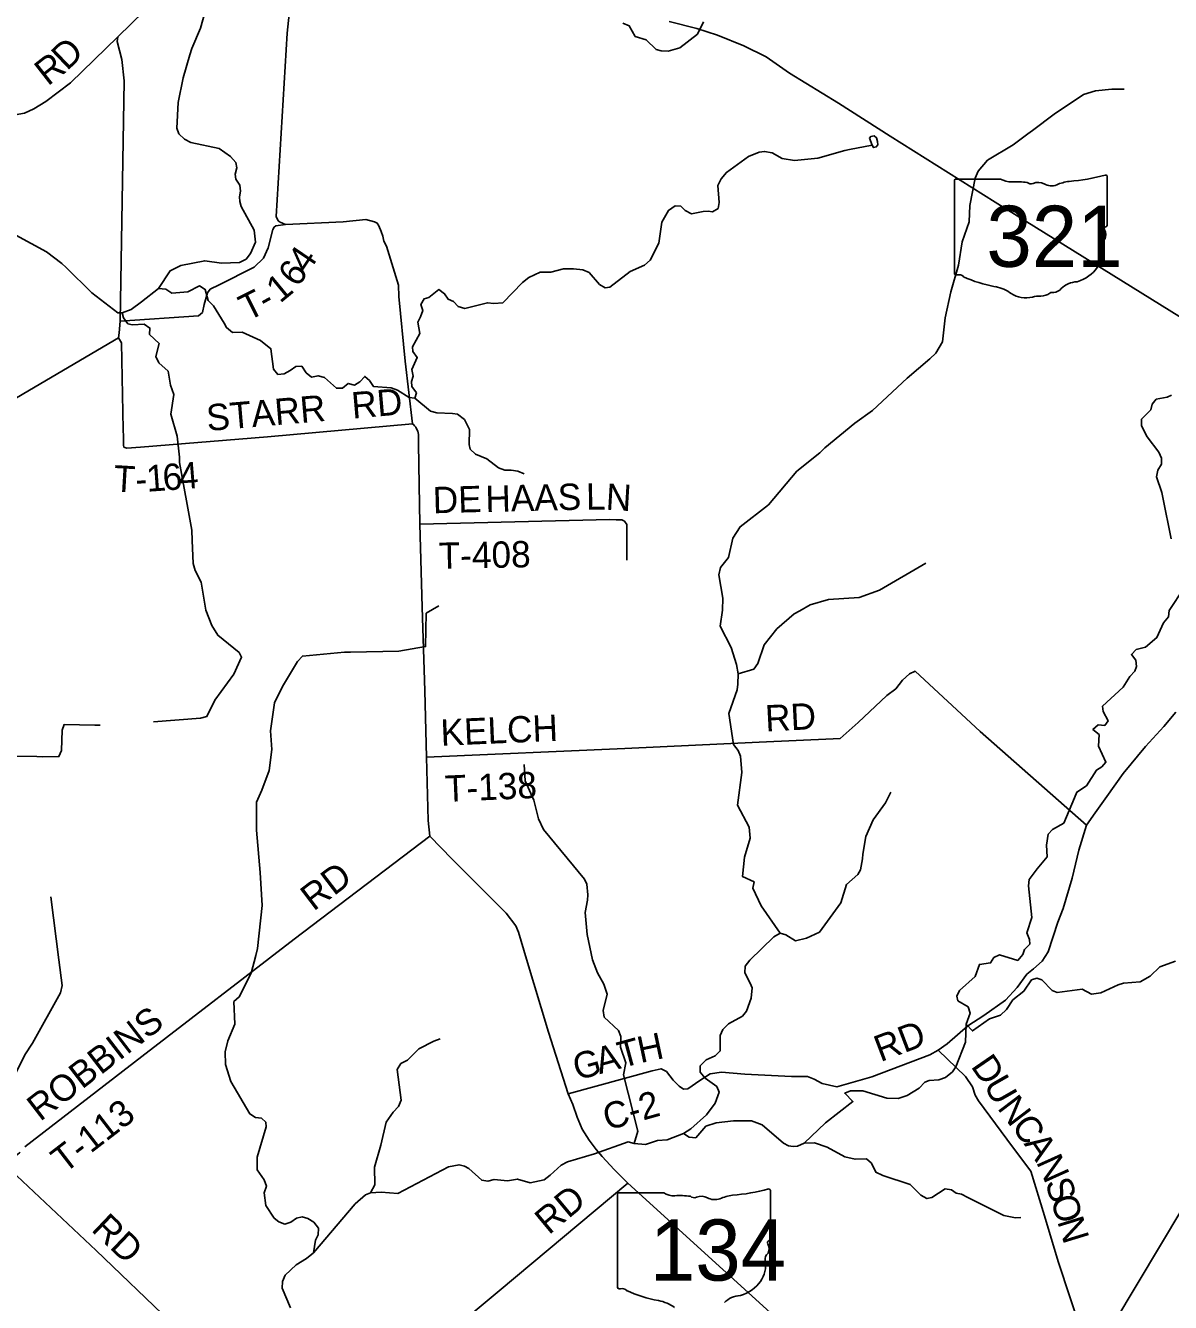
# Model space of a CAD drawing. Extents: x 1525783 to 1900577, y 218250 to 627376.
# Drawn here: x 1584144 to 1597187, y 379295 to 393837 of the extents above; entities that cross this region are included whole.
import ezdxf

# ---------------------------------------------------------------- set-up
doc = ezdxf.new("R2010")
doc.units = 0
for name, color, linetype in [('GM_X_County_Road', 7, 'Continuous'), ('GM_X_County_Road_Text', 7, 'Continuous'), ('GM_X_Minor_Lake', 7, 'Continuous'), ('GM_X_Minor_River', 7, 'Continuous'), ('GM_X_State_Location', 7, 'Continuous'), ('GM_X_State_Route', 7, 'Continuous'), ('GM_X_State_Shield', 7, 'Continuous'), ('GM_X_Township', 7, 'Continuous'), ('GM_X_Township_Road', 7, 'Continuous'), ('GM_X_Township_Road_Text', 7, 'Continuous')]:
    doc.layers.add(name, color=color, linetype=linetype)

msp = doc.modelspace()

# ---------------------------------------------------------------- linework, layer by layer
at = {"layer": 'GM_X_County_Road'}
for points in [[(1579705, 392782), (1580053, 392656), (1580416, 392540), (1580504, 392522), (1580575, 392507), (1580742, 392507), (1581015, 392530), (1581353, 392560), (1581566, 392561), (1581888, 392610), (1582515, 392663), (1583036, 392701), (1583537, 392757), (1583809, 392768), (1584027, 392820), (1584133, 392840), (1584238, 392890), (1584374, 392972), (1584658, 393183), (1585194, 393709), (1585804, 394305), (1586176, 394518), (1586854, 394984)], [(1579691, 378181), (1579529, 379725), (1579625, 381794), (1579689, 381894), (1581051, 384777), (1581718, 386187), (1582167, 387107), (1582537, 387876), (1582874, 388545), (1582975, 388745), (1583099, 388947), (1583197, 389083), (1583309, 389163), (1584126, 389645), (1585202, 390282), (1585209, 390339), (1585221, 390472), (1585268, 393206), (1585242, 393451), (1585188, 393657), (1585194, 393709)], [(1590325, 381670), (1591282, 381934), (1591385, 381956), (1591444, 381924), (1591521, 381827), (1591592, 381759), (1591639, 381726), (1591689, 381727), (1591825, 381823), (1591945, 381899), (1592071, 381918), (1592337, 381895), (1592871, 381868), (1593051, 381867), (1593127, 381837), (1593220, 381789), (1593386, 381752), (1593784, 381866), (1594446, 382116), (1594540, 382170), (1594642, 382240), (1594762, 382342), (1594879, 382444), (1595060, 382562), (1595309, 382738), (1595442, 382883), (1595552, 383035), (1595625, 383094), (1595725, 383182), (1595793, 383289), (1595903, 383627), (1595964, 383782), (1596066, 384129), (1596145, 384446), (1596231, 384732), (1596331, 384871), (1596462, 385059), (1596649, 385319), (1596901, 385627), (1597113, 385855), (1597248, 386017)]]:
    msp.add_lwpolyline(points, dxfattribs=at)
at = {"layer": 'GM_X_Minor_Lake'}
for points in [[(1593787, 392476), (1593805, 392448), (1593835, 392455), (1593855, 392477), (1593850, 392515), (1593837, 392559), (1593811, 392580), (1593773, 392572), (1593757, 392556)], [(1593757, 392556), (1593787, 392476)]]:
    msp.add_lwpolyline(points, dxfattribs=at)
at = {"layer": 'GM_X_Minor_River'}
for points in [[(1586265, 394270), (1586136, 393808), (1586040, 393576), (1586016, 393504), (1585938, 393241), (1585883, 392960), (1585869, 392669), (1585890, 392604), (1585955, 392543), (1586026, 392504), (1586350, 392438), (1586478, 392346), (1586539, 392279), (1586552, 392215), (1586531, 392145), (1586538, 392089), (1586585, 392020), (1586594, 391950), (1586583, 391886), (1586584, 391832), (1586599, 391776), (1586747, 391506), (1586763, 391370), (1586705, 391241), (1586658, 391178), (1586581, 391139), (1586377, 391130), (1586185, 391158), (1585914, 391106), (1585793, 391045), (1585659, 390841), (1585466, 390691), (1585349, 390605), (1585246, 390564), (1585196, 390567), (1584899, 390794), (1584608, 391083), (1584556, 391126), (1584382, 391261), (1584033, 391449)], [(1590947, 393864), (1591021, 393832), (1591089, 393713), (1591214, 393675), (1591330, 393563), (1591386, 393548), (1591464, 393545), (1591599, 393584), (1591800, 393739), (1591868, 393878)], [(1592741, 383500), (1592525, 383813), (1592431, 384015), (1592444, 384085), (1592311, 384147), (1592334, 384368), (1592399, 384584), (1592388, 384708), (1592254, 384958), (1592303, 385329), (1592289, 385516), (1592262, 385582), (1592211, 385649), (1592155, 386004), (1592251, 386271), (1592260, 386336), (1592261, 386454), (1592245, 386561), (1592183, 386754), (1592058, 386998), (1592085, 387181), (1592086, 387317), (1592042, 387580), (1592061, 387666), (1592151, 387780), (1592200, 388000), (1592285, 388130), (1592609, 388380), (1592931, 388763), (1593192, 388969), (1593250, 389026), (1593591, 389307), (1593791, 389452), (1594186, 389821), (1594446, 390041), (1594513, 390104), (1594590, 390235), (1594622, 390509), (1594686, 390804), (1594774, 391109), (1594814, 391372), (1594895, 391601), (1594900, 391789), (1594964, 392097), (1594995, 392178), (1595101, 392303), (1595396, 392479), (1595562, 392604), (1595616, 392642), (1595863, 392828), (1596197, 393050), (1596334, 393092), (1596520, 393111), (1596659, 393111)], [(1588579, 389595), (1588596, 389655), (1588545, 389726), (1588542, 389782), (1588561, 389845), (1588544, 389921), (1588606, 390056), (1588555, 390125), (1588552, 390177), (1588634, 390330), (1588612, 390458), (1588644, 390521), (1588669, 390593), (1588648, 390661), (1588687, 390725), (1588739, 390740), (1588851, 390830), (1588918, 390783), (1588957, 390720), (1589019, 390695), (1589074, 390636), (1589148, 390613), (1589405, 390680), (1589479, 390673), (1589581, 390679), (1589805, 390909), (1589878, 390966), (1590005, 391030), (1590127, 391027), (1590272, 391065), (1590338, 391066), (1590388, 391065), (1590492, 391053), (1590564, 391026), (1590684, 390888), (1590747, 390851), (1590799, 390858), (1591031, 391036), (1591194, 391109), (1591259, 391164), (1591358, 391358), (1591392, 391597), (1591470, 391732), (1591543, 391785), (1591609, 391780), (1591659, 391729), (1591730, 391694), (1591865, 391721), (1591919, 391722), (1591971, 391717), (1592033, 391754), (1592047, 391822), (1592032, 392016), (1592069, 392090), (1592128, 392165), (1592380, 392344), (1592501, 392396), (1592563, 392403), (1592649, 392386), (1592764, 392322), (1592903, 392299), (1593168, 392325), (1593476, 392413), (1593532, 392426), (1593787, 392476)], [(1585659, 390841), (1585741, 390834), (1585812, 390788), (1585991, 390803), (1586126, 390871), (1586192, 390832), (1586226, 390705), (1586285, 390646), (1586406, 390448), (1586433, 390398), (1586502, 390343), (1586612, 390345), (1586819, 390251), (1586940, 390157), (1586968, 389925), (1587019, 389862), (1587091, 389869), (1587160, 389910), (1587223, 389953), (1587291, 389957), (1587340, 389883), (1587403, 389834), (1587477, 389848), (1587549, 389827), (1587685, 389707), (1587756, 389707), (1587818, 389762), (1587890, 389743), (1587951, 389778), (1588008, 389841), (1588063, 389794), (1588108, 389725), (1588310, 389710), (1588382, 389684), (1588515, 389600), (1588579, 389595), (1588758, 389444), (1588830, 389425), (1589008, 389420), (1589066, 389411), (1589143, 389349), (1589203, 389236), (1589197, 389066), (1589208, 389014), (1589271, 388955), (1589400, 388903), (1589531, 388801), (1589606, 388775), (1589678, 388772), (1589752, 388761), (1589824, 388733)], [(1585246, 390564), (1585261, 390508), (1585310, 390441), (1585362, 390429), (1585495, 390438), (1585560, 390391), (1585557, 390317), (1585667, 390215), (1585627, 390068), (1585662, 389996), (1585768, 389902), (1585794, 389742), (1585832, 389635), (1585799, 389410), (1585871, 389161), (1585897, 388921), (1585898, 388861), (1586040, 388091), (1586044, 387971), (1586052, 387711), (1586075, 387632), (1586145, 387499), (1586196, 387181), (1586267, 387003), (1586333, 386894), (1586576, 386698), (1586605, 386644), (1586516, 386451), (1586301, 386155), (1586210, 385969), (1586136, 385950), (1585601, 385908)], [(1597198, 389629), (1597148, 389603), (1597025, 389583), (1596979, 389526), (1596962, 389462), (1596858, 389353), (1596857, 389277), (1596923, 389154), (1597055, 388980), (1597086, 388910), (1597086, 388842), (1597045, 388774), (1597027, 388699), (1597089, 388520), (1597102, 388461), (1597196, 387992)], [(1592261, 386454), (1592440, 386508), (1592487, 386573), (1592560, 386786), (1592703, 386966), (1592899, 387137), (1592964, 387172), (1593083, 387238), (1593290, 387299), (1593641, 387324), (1593874, 387407), (1594401, 387713)], [(1597343, 387433), (1597171, 387177), (1597164, 387103), (1597109, 387034), (1597033, 386867), (1596903, 386759), (1596797, 386730), (1596742, 386673), (1596791, 386608), (1596802, 386538), (1596783, 386486), (1596724, 386423), (1596649, 386302), (1596411, 386084), (1596419, 386026), (1596477, 385919), (1596438, 385867), (1596364, 385874), (1596304, 385819), (1596375, 385762), (1596369, 385632), (1596451, 385449), (1596404, 385395), (1596343, 385358), (1596229, 385180), (1596120, 385107), (1596095, 385042), (1595973, 384755), (1595842, 384683), (1595795, 384628), (1595773, 384504), (1595781, 384370), (1595669, 384235), (1595576, 384113), (1595571, 384039), (1595608, 383680), (1595551, 383504), (1595582, 383430), (1595584, 383376), (1595523, 383313), (1595506, 383259), (1595447, 383190), (1595238, 383255), (1595173, 383222), (1595138, 383162), (1595010, 383144), (1594962, 383007), (1594784, 382848), (1594753, 382784), (1594766, 382730)], [(1587423, 379860), (1587448, 380003), (1587479, 380067), (1587483, 380141), (1587430, 380208), (1587360, 380253), (1587297, 380270), (1587232, 380257), (1587168, 380210), (1587097, 380187), (1587029, 380213), (1586976, 380256), (1586880, 380400), (1586863, 380542), (1586888, 380618), (1586863, 380690), (1586781, 380806), (1586782, 380948), (1586886, 381296), (1586882, 381347), (1586831, 381393), (1586763, 381403), (1586700, 381442), (1586484, 381812), (1586421, 382007), (1586419, 382149), (1586448, 382273), (1586529, 382464), (1586515, 382722), (1586578, 382775), (1586713, 383047), (1586768, 383246), (1586785, 383328), (1586840, 383815), (1586816, 384190), (1586776, 384675), (1586775, 384993), (1586837, 385130), (1586919, 385352), (1586949, 385594), (1586936, 385804), (1586979, 386123), (1587073, 386311), (1587243, 386594), (1587298, 386657), (1587779, 386699), (1587846, 386701), (1588398, 386714), (1588701, 386764), (1588709, 387144), (1588853, 387227)], [(1580491, 386877), (1580617, 386924), (1580685, 386891), (1580887, 386866), (1581013, 386718), (1581384, 386525), (1581440, 386490), (1581623, 386307), (1581759, 386215), (1582364, 385964), (1582722, 385794), (1583176, 385552), (1583234, 385531), (1583350, 385521), (1584271, 385513), (1584333, 385510), (1584525, 385511), (1584554, 385582), (1584562, 385812), (1584585, 385879), (1584933, 385869), (1584995, 385868)], [(1591079, 381105), (1591119, 381245), (1590955, 381886), (1590983, 382023), (1590921, 382203), (1590927, 382323), (1590900, 382391), (1590736, 382544), (1590723, 382620), (1590769, 382805), (1590733, 382920), (1590661, 383049), (1590604, 383198), (1590542, 383487), (1590519, 383736), (1590545, 383877), (1590548, 383939), (1590538, 384060), (1590512, 384116), (1590043, 384681), (1589987, 384802), (1589934, 385015), (1589834, 385237), (1589825, 385421)], [(1591641, 381221), (1591722, 381272), (1591900, 381431), (1592000, 381566), (1592044, 381689), (1592019, 381753), (1591888, 381848), (1591829, 381918), (1591828, 381989), (1591897, 382058), (1592001, 382104), (1592058, 382159), (1592056, 382337), (1592087, 382405), (1592152, 382470), (1592312, 382556), (1592358, 382611), (1592412, 382760), (1592420, 382880), (1592399, 382933), (1592340, 383048), (1592341, 383124), (1592394, 383195), (1592668, 383459), (1592741, 383500), (1592805, 383481), (1592916, 383415), (1593040, 383443), (1593187, 383513), (1593432, 383845), (1593497, 384056), (1593626, 384167), (1593657, 384222), (1593677, 384348), (1593682, 384400), (1593718, 384603), (1593801, 384790), (1593940, 384986), (1594001, 385107)], [(1583663, 381221), (1583781, 381367), (1583893, 381583), (1583949, 381652), (1583977, 381794), (1584134, 382114), (1584223, 382248), (1584543, 382821), (1584560, 382903), (1584523, 383196), (1584431, 383914)], [(1594861, 382466), (1594930, 382387), (1595124, 382524), (1595252, 382568), (1595319, 382631), (1595391, 382740), (1595516, 382842), (1595604, 382971), (1595664, 382990), (1595720, 382971), (1595839, 382849), (1595898, 382826), (1596181, 382864), (1596286, 382808), (1596395, 382822), (1596592, 382914), (1596652, 382933), (1596843, 382948), (1596954, 383010), (1597067, 383116), (1597246, 383182)], [(1594766, 382730), (1594883, 382660), (1594904, 382591), (1594861, 382466), (1594852, 382260), (1594742, 381979), (1594703, 381920), (1594624, 381859), (1594550, 381830), (1594439, 381822), (1594389, 381803), (1594326, 381735), (1594187, 381654), (1594084, 381619), (1593956, 381621), (1593681, 381704), (1593543, 381706), (1593477, 381677), (1593570, 381583), (1593256, 381340), (1593013, 381111), (1592938, 381076), (1592888, 381073), (1592834, 381078), (1592779, 381109), (1592535, 381317), (1592414, 381365), (1592209, 381364), (1592013, 381339), (1591894, 381303), (1591780, 381171), (1591705, 381178), (1591641, 381221), (1591454, 381148), (1591342, 381141), (1591205, 381093), (1591079, 381105), (1591009, 381126), (1590625, 380986), (1590317, 380895), (1590245, 380860), (1590121, 380745), (1590052, 380692), (1589891, 380657), (1589748, 380701), (1589633, 380681), (1589481, 380697), (1589409, 380678), (1589341, 380687), (1589195, 380819), (1589143, 380846), (1589083, 380863), (1588961, 380841), (1588386, 380537), (1588196, 380550), (1588075, 380542), (1588017, 380522), (1587900, 380420), (1587423, 379860), (1587344, 379795), (1587227, 379725), (1587103, 379605), (1587070, 379535), (1587067, 379457), (1587162, 379233)], [(1588075, 380542), (1588123, 380635), (1588120, 380837), (1588193, 381088), (1588251, 381348), (1588332, 381461), (1588393, 381528), (1588422, 381598), (1588379, 381948), (1588420, 382016), (1588496, 382055), (1588624, 382185), (1588796, 382269), (1588866, 382296)], [(1593013, 381111), (1593130, 381112), (1593277, 381064), (1593476, 380952), (1593595, 380926), (1593725, 380931), (1593780, 380880), (1593831, 380779), (1593910, 380741), (1594220, 380639), (1594342, 380519), (1594412, 380478), (1594468, 380491), (1594622, 380588), (1594691, 380576), (1594745, 380539), (1594805, 380528), (1594880, 380491), (1595288, 380287), (1595422, 380260), (1595484, 380263)]]:
    msp.add_lwpolyline(points, dxfattribs=at)
at = {"layer": 'GM_X_State_Route'}
for points in [[(1594293, 377665), (1591006, 380654), (1590851, 380809), (1590714, 380957), (1590643, 381038), (1590565, 381144), (1590485, 381267), (1590430, 381406), (1590378, 381548), (1590325, 381670), (1590102, 382373), (1589850, 383206), (1589761, 383513), (1589731, 383584), (1589618, 383727), (1589006, 384345), (1588749, 384607), (1588729, 384782), (1588711, 385505), (1588693, 386262), (1588664, 387215), (1588634, 388158), (1588629, 388605), (1588620, 389075), (1588622, 389143), (1588621, 389181), (1588614, 389217), (1588598, 389246), (1588589, 389264), (1588576, 389279), (1588569, 389288), (1588552, 389301), (1588470, 390014), (1588398, 390750), (1588391, 390880), (1588255, 391324), (1588226, 391381), (1588214, 391437), (1588195, 391492), (1588167, 391557), (1588150, 391585), (1588118, 391600), (1588020, 391627), (1587763, 391602), (1587107, 391570), (1587046, 391596), (1587022, 391614), (1587001, 391661), (1587126, 393751), (1587198, 394438)], [(1591478, 393883), (1591792, 393802), (1592027, 393727), (1592326, 393605), (1592581, 393482), (1592847, 393296), (1593406, 392952), (1593993, 392577), (1595191, 391825), (1598195, 389962)]]:
    msp.add_lwpolyline(points, dxfattribs=at)
at = {"layer": 'GM_X_State_Shield'}
for p, q in [((1594726, 392071), (1594726, 391015)), ((1595252, 392089), (1594743, 392089)), ((1596466, 391563), (1596466, 392116)), ((1596466, 391563), (1596466, 391563)), ((1592629, 380017), (1592629, 380570)), ((1590889, 380526), (1590889, 379469)), ((1591416, 380544), (1590906, 380544)), ((1592629, 380017), (1592629, 380017))]:
    msp.add_line(p, q, dxfattribs=at)
for centre, major_axis, start_param, end_param in [((1594746, 392073), (20.2, 0), 1.712693, 3.28349), ((1595374, 392212), (196, 0), 4.042523, 4.731795), ((1595439, 391496), (702, 0), 1.404758, 1.657858), ((1595598, 392079), (56.4, 0), 3.836095, 5.185415), ((1595681, 391957), (117, 0), 0.950623, 2.079405), ((1596081, 391767), (371, 0), 1.699011, 2.107814), ((1595846, 393530), (1845, 0), 4.814394, 5.042369), ((1596447, 392118), (19.4, 0), 6.141152, 7.989035), ((1595832, 392124), (141, 0), 4.081561, 5.145723), ((1596461, 391522), (30, 0), 1.883978, 3.671073), ((1596271, 391452), (180, 0), 5.934695, 6.695948), ((1596445, 391561), (20.7, 0), 5.05454, 6.418171), ((1595949, 391261), (462, 0), 5.101752, 6.440018), ((1596535, 391332), (131, 0), 2.387724, 3.262537), ((1594746, 391012), (20.3, 0), 3.00124, 4.508301), ((1594749, 391120), (155, 0), 4.665946, 4.897461), ((1594781, 390954), (56, 0), 0.519207, 1.627899), ((1595487, 391903), (1333, 0), 4.195997, 4.488961), ((1596144, 390718), (253, 0), 1.647645, 2.488434), ((1595090, 390540), (417, 0), 0.823519, 1.323587), ((1595541, 390948), (265, 0), 4.026481, 4.996735), ((1595694, 390583), (217, 0), 1.495662, 1.94098), ((1595713, 390869), (141, 0), 4.691044, 5.507374), ((1595841, 390767), (39.7, 0), 1.147584, 2.315152), ((1595824, 390912), (149, 0), 4.937069, 5.64225), ((1592009, 381984), (1845, 0), 4.814394, 5.042369), ((1592610, 380572), (19.4, 0), 6.141152, 7.989035), ((1590909, 380528), (20.2, 0), 1.712693, 3.28349), ((1591537, 380666), (196, 0), 4.042523, 4.731795), ((1591602, 379951), (702, 0), 1.404758, 1.657858), ((1591761, 380533), (56.4, 0), 3.836095, 5.185415), ((1591844, 380411), (117, 0), 0.950623, 2.079405), ((1591995, 380579), (141, 0), 4.081561, 5.145723), ((1592245, 380221), (371, 0), 1.699011, 2.107814), ((1592625, 379977), (30, 0), 1.883978, 3.671073), ((1592608, 380015), (20.7, 0), 5.05454, 6.418171), ((1592699, 379786), (131, 0), 2.387724, 3.262537), ((1592434, 379907), (180, 0), 5.934695, 6.695948), ((1592113, 379716), (462, 0), 5.101752, 6.440018), ((1590909, 379467), (20.3, 0), 3.00124, 4.508301), ((1590912, 379575), (155, 0), 4.665946, 4.897461), ((1590944, 379408), (56, 0), 0.519207, 1.627899), ((1591650, 380357), (1333, 0), 4.195997, 4.488961), ((1591253, 378994), (417, 0), 0.823519, 1.323587), ((1592307, 379172), (253, 0), 1.647645, 2.488434)]:
    msp.add_ellipse(centre, major_axis=major_axis, ratio=0.8, start_param=start_param, end_param=end_param, dxfattribs=at)
at = {"layer": 'GM_X_Township'}
for points in [[(1613116, 374096), (1606320, 374160), (1604029, 374172), (1603265, 374179), (1596599, 374241), (1594394, 374306), (1593734, 374365), (1595319, 377014), (1596289, 378635), (1601754, 387770), (1602513, 389039), (1603468, 390634), (1604445, 398538), (1605040, 403354), (1605380, 406105), (1605908, 406102), (1609806, 406082), (1611342, 406074), (1614677, 406057)], [(1604445, 398538), (1603468, 390634), (1602513, 389039), (1601754, 387770), (1596289, 378635), (1595319, 377014), (1593734, 374365), (1593113, 374425), (1589266, 374523), (1588677, 374545), (1587643, 374584), (1581292, 374793), (1580571, 374820), (1580347, 374828), (1578669, 374917), (1578743, 375741), (1578750, 375835), (1579198, 381778), (1579591, 387224), (1579618, 387771), (1579637, 388893), (1579705, 392782), (1579924, 397127)]]:
    msp.add_lwpolyline(points, dxfattribs=at)
at = {"layer": 'GM_X_Township_Road'}
for points in [[(1587107, 391570), (1586995, 391557), (1586977, 391541), (1586961, 391516), (1586907, 391304), (1586853, 391187), (1586747, 391087), (1586349, 390884), (1586248, 390836), (1586217, 390792), (1586179, 390661), (1586161, 390569), (1586113, 390532), (1585221, 390472)], [(1585202, 390282), (1585237, 390224), (1585256, 389237), (1585260, 389153), (1585259, 389091), (1585259, 389059), (1585265, 389037), (1585298, 389025), (1585455, 389034), (1586899, 389154), (1588552, 389301)], [(1588634, 388158), (1590799, 388210), (1590871, 388208), (1590936, 388207), (1590967, 388191), (1590993, 388156), (1590994, 388116), (1590994, 387750)], [(1593344, 385713), (1593346, 385713), (1593424, 385717), (1593630, 385899), (1593955, 386208), (1594057, 386284), (1594135, 386383), (1594216, 386453), (1594279, 386484), (1595021, 385797), (1596231, 384732)], [(1588711, 385505), (1590971, 385604), (1592501, 385676), (1593344, 385713)], [(1584135, 381066), (1585468, 382096), (1587204, 383431), (1588749, 384607)], [(1596363, 378427), (1596289, 378635), (1596178, 378946), (1595909, 379763), (1595752, 380281), (1595597, 380791), (1595389, 381066), (1594999, 381590), (1594962, 381657), (1594932, 381752), (1594854, 381870), (1594540, 382170)], [(1584083, 381008), (1584075, 381000), (1584036, 380968), (1584004, 380943), (1583963, 380902), (1583945, 380868), (1583942, 380848), (1583982, 380799), (1584948, 379888), (1585796, 379073), (1586890, 378028), (1587347, 377600), (1588645, 376387), (1588961, 376237), (1589980, 375843), (1591089, 375567), (1591432, 375474), (1591599, 375401), (1592906, 374553), (1593113, 374425)], [(1587347, 377600), (1587745, 377931), (1589539, 379429), (1591006, 380654)]]:
    msp.add_lwpolyline(points, dxfattribs=at)

# ---------------------------------------------------------------- texts
at = {"layer": 'GM_X_County_Road_Text'}
for s, rotation, p in [('D', 43.6686, (1584616, 393314)), ('R', 38.0204, (1584398, 393141)), ('RD', 20.7867, (1593883, 382031)), ('T', 15.181, (1590936, 381962)), ('H', 11.9956, (1591149, 382020)), ('G', 15.2534, (1590427, 381823)), ('A', 15.2578, (1590682, 381893)), ('C-2', 15.6951, (1590771, 381252))]:
    msp.add_text(s, height=300, rotation=rotation, dxfattribs=at).set_placement(p)
at = {"layer": 'GM_X_State_Location'}
for s, p in [('s', (1595576, 391473)), ('r', (1595576, 391473)), ('s', (1591739, 379927)), ('r', (1591739, 379927))]:
    msp.add_text(s, height=1, dxfattribs=at).set_placement(p)
for s, p in [('321', (1595223, 391400)), ('134', (1591386, 379854))]:
    msp.add_text(s, height=1, rotation=0, dxfattribs=at).set_placement(p)
at = {"layer": 'GM_X_State_Shield'}
for s, p in [('321', (1595090, 391089)), ('134', (1591256, 379544))]:
    msp.add_text(s, height=696.1, dxfattribs=at).set_placement(p)
at = {"layer": 'GM_X_Township_Road_Text'}
for s, rotation, p in [('4', 56.0293, (1587357, 391004)), ('6', 54.2269, (1587243, 390845)), ('1', 39.4837, (1587043, 390667)), ('T', 26.7625, (1586674, 390466)), ('-', 28.8953, (1586885, 390573)), ('STARR', 4.887, (1586217, 389219)), ('RD', 4.9281, (1587870, 389360)), ('6', 4.4127, (1585716, 388540)), ('4', 4.5152, (1585901, 388554)), ('T', 356.6639, (1585140, 388532)), ('1', 4.0422, (1585529, 388527)), ('-', 3.4662, (1585403, 388519)), ('DE', 1.5473, (1588787, 388282)), ('HAAS', 1.4503, (1589386, 388296)), ('L', 0.51, (1590530, 388322)), ('N', 356.6139, (1590749, 388324)), ('T-408', 1.1238, (1588853, 387648)), ('RD', 2.9612, (1592577, 385796)), ('KELCH', 2.4719, (1588878, 385634)), ('T-138', 2.5258, (1588928, 384995)), ('RD', 37.2663, (1587425, 383744)), ('ROBBINS', 37.5682, (1584310, 381350)), ('D', 304.5095, (1594906, 381985)), ('U', 299.6782, (1595052, 381773)), ('T-113', 37.6031, (1584585, 380756)), ('N', 307.1501, (1595206, 381508)), ('C', 306.7614, (1595365, 381298)), ('A', 304.2746, (1595511, 381103)), ('N', 294.1452, (1595653, 380897)), ('S', 287.3674, (1595757, 380665)), ('RD', 39.741, (1590105, 380058)), ('O', 286.9477, (1595818, 380473)), ('RD', 316.3805, (1584882, 380117)), ('N', 286.9718, (1595895, 380220))]:
    msp.add_text(s, height=300, rotation=rotation, dxfattribs=at).set_placement(p)

doc.saveas('drawing.dxf')
